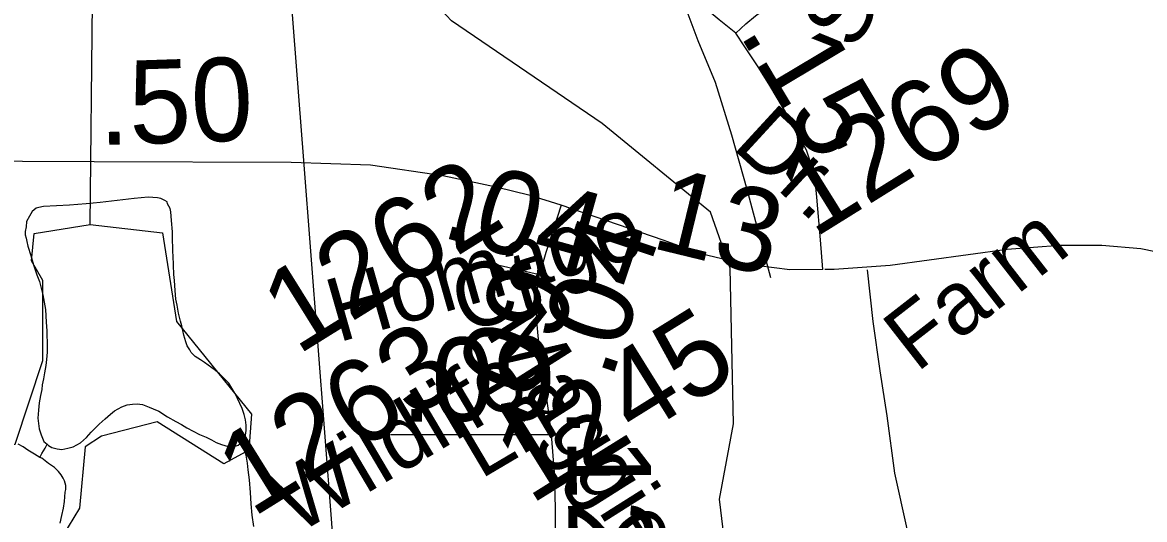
# Model space of a CAD drawing. Extents: x 2001466 to 31450019, y -30647475 to 847247.
# Drawn here: x 2048402 to 2051762, y 675308 to 676798 of the extents above; entities that cross this region are included whole.
import ezdxf

# ---------------------------------------------------------------- set-up
doc = ezdxf.new("R2010")
doc.units = 0
for name, color, linetype in [('Exist Hydrographic Misc Water Feature', 7, 'Continuous'), ('Exist Road Non-System Type 51', 7, 'Continuous'), ('Exist Road Secondary Mileage Hundredths English Label', 7, 'Continuous'), ('Exist Road Secondary Type 51 Attributed', 7, 'Continuous'), ('Exist Road Secondary Type 51 Label', 7, 'Continuous'), ('Exist Road Secondary Type 51 Number Label', 7, 'Continuous'), ('Exist Utilities Electrical Transmission Line', 7, 'Continuous')]:
    doc.layers.add(name, color=color, linetype=linetype)

msp = doc.modelspace()

# ---------------------------------------------------------------- linework, layer by layer
at = {"layer": 'Exist Hydrographic Misc Water Feature'}
for points in [[(2048604.6, 676192.1), (2048611.6, 676858), (2048636.6, 677126.5), (2048635.6, 677523.5), (2048718.6, 677659.6), (2048893.7, 677833.2), (2049118.3, 677993.1)], [(2050998.6, 674522.6), (2050773.7, 674638.7), (2050631.6, 674838.5), (2050514.7, 675162.4), (2050489.7, 675369.6), (2050530.7, 675595.2), (2050521.7, 676061.2), (2050462.6, 676229.8), (2050137.6, 676495.6), (2049686.7, 676803.3), (2049477.7, 677027.3), (2049185.7, 677410.6), (2049156, 677508.8)], [(2049058.2, 675539.2), (2049066.2, 675546.9), (2049069.9, 675561.3), (2049072.3, 675575.2), (2049071.9, 675591), (2049069.9, 675607.1), (2049065.8, 675623.2), (2049059.8, 675641.1), (2049045.9, 675671.2), (2049037.9, 675687.1), (2049025.8, 675707.1), (2049019.9, 675716.9), (2049002, 675735), (2048991.8, 675744.7), (2048979.9, 675754.6), (2048957.9, 675770.9), (2048947.7, 675778.6), (2048935.8, 675786.9), (2048919.6, 675796.6), (2048907.7, 675808.6), (2048903.4, 675816.9), (2048895.6, 675828.6), (2048891.7, 675840.6), (2048885.7, 675860.6), (2048879.8, 675888.7), (2048875.7, 675902.7), (2048869.5, 675926.7), (2048865.4, 675950.5), (2048861.1, 675968.5), (2048859.1, 675994.8), (2048857.2, 676024.7), (2048855.2, 676042.5), (2048853.1, 676098.8), (2048852.9, 676110.5), (2048851.1, 676158.7), (2048851.1, 676170.4), (2048849, 676204.4), (2048846.6, 676230.3), (2048844.7, 676240.3), (2048836.9, 676254.5), (2048835.1, 676260.5), (2048828.7, 676264.3), (2048816.6, 676270.5), (2048806.8, 676272.5), (2048779.1, 676274.2), (2048736.9, 676270.5), (2048634.8, 676258), (2048592.9, 676254.2)], [(2048592.9, 676254.2), (2048542.9, 676250), (2048465, 676246), (2048451, 676243.7), (2048443, 676241.7), (2048431.1, 676231.7), (2048422.9, 676217.9), (2048414.9, 676201.7), (2048413.3, 676185.7), (2048410.8, 676171.9), (2048410.8, 676161.8), (2048413.1, 676151.7), (2048415.2, 676141.6), (2048418.8, 676127.7), (2048427.5, 676099.6), (2048435.5, 676071.6), (2048445.3, 676041.7), (2048453.5, 676021.9), (2048463.3, 675981.8), (2048471.3, 675938), (2048473.6, 675900), (2048475.6, 675873.7), (2048475.4, 675857.9), (2048475.8, 675842), (2048476.1, 675809.9), (2048474, 675787.9), (2048472, 675770), (2048467.9, 675747.9), (2048465.6, 675730), (2048461.7, 675711.9), (2048460.3, 675698), (2048456, 675679.9), (2048451.9, 675657.8), (2048450.4, 675635.8), (2048448, 675611.8), (2048450, 675596.1), (2048452.1, 675580), (2048458, 675562), (2048466.2, 675542.1), (2048476.3, 675534.1)], [(2048081.5, 675264.4), (2048114.5, 675381.8), (2048280.6, 675506.4), (2048380.7, 675533.9), (2048463.5, 675784.8), (2048463.5, 676024.3), (2048429.7, 676084.1), (2048437.7, 676166), (2048604.6, 676192.1)], [(2048604.6, 676192.1), (2048821.6, 676168), (2048863.6, 675901.4), (2049088.5, 675624.5), (2049080.5, 675516.4), (2049005.7, 675475.3), (2048805.6, 675600.7), (2048638.7, 675558.1), (2048589.7, 675526.4), (2048572.6, 675342.9), (2048522.6, 675258.7)], [(2048476.3, 675534.1), (2048480.4, 675529.8), (2048490.4, 675523.8), (2048506.2, 675519.8), (2048519.9, 675518.1), (2048538.2, 675522.3), (2048554.2, 675526.4), (2048576.3, 675538), (2048594, 675554.4), (2048608.1, 675570.1), (2048624.1, 675586.3), (2048632.1, 675594.4), (2048650.1, 675610.4), (2048665.9, 675624.2), (2048677.8, 675634.2), (2048700, 675646.2), (2048715.8, 675652.3), (2048731.8, 675654.4), (2048745.9, 675654.7), (2048761.7, 675652.7), (2048782, 675644.7), (2048794.1, 675640.4), (2048810.3, 675632.7), (2048836.1, 675616.6), (2048861.8, 675602.6), (2048878, 675592.8), (2048894.2, 675582.7), (2048932.1, 675562.7), (2048952, 675554.9), (2048968.2, 675546.7), (2048982.1, 675538.9), (2048998.1, 675532.9), (2049018, 675527), (2049036.3, 675527.1), (2049048.4, 675530.9), (2049058.2, 675539.2)], [(2048454.3, 675494.1), (2048438.1, 675503.8), (2048418, 675515.8), (2048404.5, 675525.9), (2048389.9, 675533.8)], [(2048454.3, 675494.1), (2048460.3, 675506.1), (2048470.5, 675522), (2048476.3, 675534.1)], [(2049094.9, 675287), (2049090.4, 675321.4), (2049086.7, 675355.1), (2049084.6, 675389.1), (2049082.4, 675427.2), (2049078.1, 675457), (2049076.4, 675477.2), (2049072.1, 675500.9), (2049058.2, 675539.2)], [(2048514.8, 675297.9), (2048520.6, 675320.1), (2048524.7, 675342.2), (2048528.3, 675362), (2048530.6, 675390), (2048532.2, 675398.2), (2048532.6, 675410), (2048528.5, 675424), (2048524.2, 675431.9), (2048518.3, 675442.1), (2048510.3, 675451.9), (2048498.2, 675463.9), (2048480.2, 675475.9), (2048460.3, 675491.9), (2048454.3, 675494.1)]]:
    msp.add_lwpolyline(points, dxfattribs=at)
at = {"layer": 'Exist Road Non-System Type 51'}
for points in [[(2050643.1, 676032.3), (2050572.5, 676297.8), (2050525.8, 676460.7), (2050477, 676617.7), (2050425.6, 676742.8), (2050374.4, 676879.8), (2050335.9, 676954.6), (2050303.1, 677013.3), (2050279.8, 677047.7), (2050236.6, 677086.6), (2050207.1, 677111.2), (2050175.4, 677129.8), (2050145.7, 677142.5), (2050097.9, 677153.4)], [(2050931.6, 676056.5), (2050948.5, 675902.1), (2050969.4, 675753.7), (2050990.7, 675619.3), (2051013.2, 675446.8), (2051049.8, 675280.1), (2051074.2, 675105.6), (2051097.5, 674973.1), (2051114, 674896.8), (2051155.4, 674771.9), (2051179.9, 674697.4), (2051199.2, 674659), (2051235.5, 674576.3), (2051306.4, 674444.4), (2051376.6, 674358), (2051484.6, 674195.9), (2051506.2, 674120.2), (2051544, 673990.6), (2051576.4, 673844.7), (2051598, 673709.7), (2051614.2, 673558.4), (2051611.5, 673455.7), (2051633.1, 673282.9)]]:
    msp.add_lwpolyline(points, dxfattribs=at)
at = {"layer": 'Exist Road Secondary Type 51 Attributed'}
for points in [[(2050538.6, 676765.5), (2050488.2, 676806), (2050446.6, 676841), (2050350.3, 676895.8), (2050179.6, 676985.6), (2050050.5, 677053.5), (2049954.2, 677106), (2049908.2, 677136.7), (2049855.7, 677184.9), (2049766.3, 677283.5)], [(2050538.6, 676765.5), (2050567.8, 676793.6), (2050596.7, 676817.8), (2050642, 676851.3), (2050697.4, 676881), (2050742.6, 676904.4), (2050768.4, 676920.8), (2050795.7, 676941.9), (2050830.8, 676974.7), (2050874.5, 677030.9), (2050998.9, 677189.3), (2051024.6, 677215.1), (2051049.6, 677233.8), (2051083.9, 677251), (2051106.6, 677259.6), (2051151.8, 677268.9), (2051187.3, 677271.3)], [(2050799.1, 676057.2), (2050791.4, 676146.8), (2050780.4, 676274.9), (2050777.2, 676315.4), (2050768.4, 676359.2), (2050749.8, 676415.1), (2050697.3, 676513.6), (2050640.4, 676608.9), (2050605.3, 676664.7), (2050562.7, 676728.2), (2050538.6, 676765.5)], [(2050014.9, 676250.4), (2049922.5, 676279.6), (2049821.1, 676304.7), (2049661.3, 676338.4), (2049443.9, 676370.1), (2049206.4, 676378.5), (2048616.8, 676380.7), (2047972.9, 676383.8), (2047697.9, 676380.7), (2047544.9, 676378.5)], [(2050014.9, 676250.4), (2049969.4, 676108.5), (2049950.6, 676041.2)], [(2050799.1, 676057.2), (2050700, 676056.4), (2050559.6, 676074.3), (2050433.1, 676105.1), (2050320.5, 676145.1), (2050014.9, 676250.4)], [(2053595.5, 675934.9), (2053462.5, 675933.8), (2053160.6, 675923.3), (2052973.2, 675913.8), (2052875.1, 675920.1), (2052651.3, 675948.6), (2052207.4, 676031), (2051892.8, 676090.2), (2051750.9, 676119.7), (2051633.7, 676129.3), (2051508.1, 676129.3), (2051350.8, 676117.6), (2050999.8, 676070.1), (2050833, 676057.4), (2050804.5, 676057.2)], [(2049950.6, 676041.2), (2049778.1, 676081.8)], [(2049986.6, 675562.2), (2049977.3, 675635.2), (2049959.1, 675763.4), (2049949.8, 675826.8), (2049943.4, 675891.5), (2049941.1, 675950.3), (2049944.8, 676009.9), (2049950.6, 676041.2)], [(2049986.6, 675562.2), (2049503.9, 675562.4)], [(2049998.7, 674959.4), (2049998.7, 675103.2), (2049998.3, 675266.4), (2049998.1, 675343.9), (2049994.8, 675448.9), (2049986.6, 675562.2)]]:
    msp.add_lwpolyline(points, dxfattribs=at)
at = {"layer": 'Exist Utilities Electrical Transmission Line'}
msp.add_line((2049156, 677508.8), (2049243.4, 676384.8), dxfattribs=at)
msp.add_lwpolyline([(2049243.4, 676384.8), (2049327.9, 675297.4), (2049346, 675027.5), (2049358.2, 674741.4), (2049354.4, 674483.3), (2049346.6, 674011.1), (2049328.5, 672623.6)], dxfattribs=at)

# ---------------------------------------------------------------- texts
at = {"layer": 'Exist Road Secondary Mileage Hundredths English Label'}
for s, rotation, p in [('.15', 300.8537, (2050545.5, 676766.3)), ('.50', 1.8545, (2048631.6, 676430.3)), ('.04', 344.3868, (2049649.4, 676157.3)), ('.13', 346.3449, (2050189, 676145.9)), ('.04', 71.3959, (2050165.2, 675723)), ('.09', 68.1851, (2049895, 675572.7)), ('.09', 1.0472, (2049536.4, 675600.5)), ('.12', 270.8821, (2050031.5, 675644.8))]:
    msp.add_text(s, height=250, rotation=rotation, dxfattribs=at).set_placement(p)
at = {"layer": 'Exist Road Secondary Type 51 Label'}
for s, rotation, p in [('Spence', 62.724, (2050896.4, 676710.1)), ('Dr.', 317.4268, (2050523.6, 676423.6)), ('Homage', 15.9006, (2049347.2, 675838.5)), ('Farm', 37.8813, (2051079.5, 675746.7)), ('Ct', 15.9006, (2049720.7, 675867.6)), ('Maggie', 302.2943, (2049784.7, 675872)), ('Wildlife', 30.6053, (2049222.7, 675261.2)), ('Ln', 30.6053, (2049773.3, 675427.4))]:
    msp.add_text(s, height=190, rotation=rotation, dxfattribs=at).set_placement(p)
at = {"layer": 'Exist Road Secondary Type 51 Number Label'}
for s, p in [('1269', (2050771.8, 676149.6)), ('1262', (2049225.4, 675799.1)), ('1245', (2049923.4, 675351.4)), ('1263', (2049091, 675312.3))]:
    msp.add_text(s, height=250, rotation=31.918, dxfattribs=at).set_placement(p)

doc.saveas('drawing.dxf')
